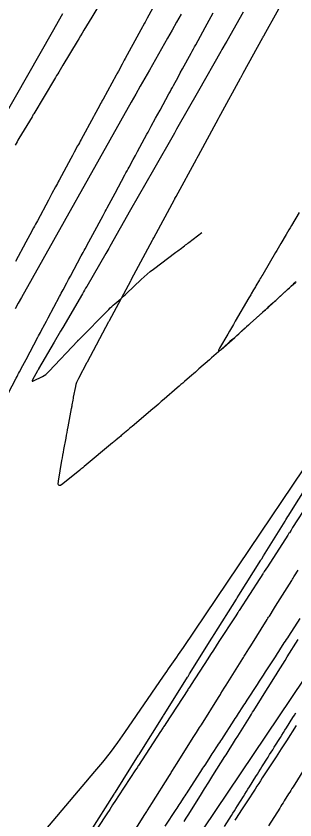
# Model space of a CAD drawing. Extents: x 1005228 to 1008882, y 1883389 to 1885754.
# Drawn here: x 1008654.7 to 1008684.9, y 1885369.6 to 1885456.6 of the extents above; entities that cross this region are included whole.
import ezdxf

# ---------------------------------------------------------------- set-up
doc = ezdxf.new("R2010")
doc.units = 0
for name, color, linetype in [('ATDIMS', 7, 'Continuous'), ('C-ANNO-NOTE', 7, 'Continuous'), ('S_BRIDGE', 7, 'Continuous'), ('TSOBSTACLE', 7, 'Continuous')]:
    doc.layers.add(name, color=color, linetype=linetype)

msp = doc.modelspace()

# ---------------------------------------------------------------- linework, layer by layer
at = {"layer": 'ATDIMS'}
for points in [[(1008663.993, 1885458.256), (1008662.898, 1885456.44), (1008662.052, 1885455.036), (1008661.865, 1885454.726), (1008661.679, 1885454.416), (1008661.492, 1885454.106), (1008661.306, 1885453.796), (1008659.781, 1885451.26), (1008659.323, 1885450.5), (1008659.209, 1885450.31), (1008659.095, 1885450.12), (1008658.98, 1885449.93), (1008658.866, 1885449.74), (1008656.605, 1885445.972), (1008656.56, 1885445.897), (1008656.515, 1885445.821), (1008656.469, 1885445.746), (1008656.424, 1885445.671), (1008655.011, 1885443.309), (1008654.905, 1885443.129), (1008654.801, 1885442.948), (1008654.699, 1885442.766), (1008654.598, 1885442.584)], [(1008672.913, 1885369.385), (1008673.134, 1885369.735), (1008673.354, 1885370.084), (1008674.688, 1885372.201), (1008674.801, 1885372.381), (1008674.914, 1885372.561), (1008675.027, 1885372.741), (1008675.14, 1885372.92), (1008675.593, 1885373.64), (1008675.819, 1885373.999), (1008676.046, 1885374.359), (1008677.341, 1885376.417), (1008677.457, 1885376.602), (1008677.573, 1885376.787), (1008677.689, 1885376.972), (1008677.805, 1885377.156), (1008678.27, 1885377.896), (1008678.502, 1885378.265), (1008678.734, 1885378.635), (1008679.99, 1885380.635), (1008680.109, 1885380.825), (1008680.228, 1885381.015), (1008680.347, 1885381.204), (1008680.467, 1885381.394), (1008680.943, 1885382.154), (1008681.181, 1885382.533), (1008681.419, 1885382.913), (1008682.636, 1885384.855), (1008682.758, 1885385.049), (1008682.88, 1885385.244), (1008683.003, 1885385.439), (1008683.125, 1885385.634), (1008683.614, 1885386.413), (1008683.858, 1885386.802), (1008684.103, 1885387.192), (1008685.284, 1885389.073)], [(1008685.081, 1885379.76), (1008684.008, 1885378.108), (1008683.867, 1885377.892), (1008683.727, 1885377.677), (1008683.587, 1885377.461), (1008683.447, 1885377.245), (1008682.885, 1885376.383), (1008682.745, 1885376.168), (1008682.604, 1885375.952), (1008682.464, 1885375.737), (1008682.324, 1885375.521), (1008681.394, 1885374.094), (1008681.198, 1885373.793), (1008681.002, 1885373.492), (1008680.805, 1885373.191), (1008680.609, 1885372.89), (1008679.719, 1885371.527), (1008679.574, 1885371.306), (1008679.429, 1885371.084), (1008679.284, 1885370.862), (1008679.139, 1885370.641), (1008678.56, 1885369.754), (1008678.416, 1885369.532)]]:
    msp.add_lwpolyline(points, dxfattribs=at)
at = {"layer": 'C-ANNO-NOTE'}
for points in [[(1008672.592, 1885456.765), (1008672.103, 1885455.897), (1008671.613, 1885455.03), (1008671.121, 1885454.164), (1008669.151, 1885450.7), (1008668.659, 1885449.833), (1008668.168, 1885448.967), (1008667.677, 1885448.099), (1008667.188, 1885447.232), (1008655.273, 1885426.086), (1008654.932, 1885425.485), (1008654.588, 1885424.885)], [(1008651.008, 1885360.4), (1008663.244, 1885374.775), (1008664.098, 1885375.804), (1008664.924, 1885376.854), (1008665.722, 1885377.925), (1008666.493, 1885379.017), (1008670.677, 1885385.113), (1008670.856, 1885385.373), (1008671.037, 1885385.633), (1008671.217, 1885385.892), (1008671.399, 1885386.15), (1008672.128, 1885387.183), (1008672.309, 1885387.442), (1008672.489, 1885387.701), (1008672.668, 1885387.962), (1008672.845, 1885388.223), (1008693.041, 1885418.151)]]:
    msp.add_lwpolyline(points, dxfattribs=at)
at = {"layer": 'S_BRIDGE'}
for points in [[(1008649.101, 1885438.182), (1008658.649, 1885454.845), (1008659.779, 1885456.826)], [(1008689.967, 1885390.842), (1008673.571, 1885366.509)]]:
    msp.add_lwpolyline(points, dxfattribs=at)
at = {"layer": 'TSOBSTACLE'}
for points in [[(1008670.478, 1885459.178), (1008668.911, 1885456.33), (1008668.835, 1885456.192), (1008668.76, 1885456.054), (1008668.684, 1885455.916), (1008668.608, 1885455.778), (1008668.231, 1885455.088), (1008668.004, 1885454.674), (1008666.516, 1885451.954), (1008666.434, 1885451.805), (1008666.353, 1885451.656), (1008666.272, 1885451.507), (1008666.19, 1885451.358), (1008665.784, 1885450.613), (1008665.621, 1885450.315), (1008665.54, 1885450.166), (1008664.127, 1885447.574), (1008664.039, 1885447.414), (1008663.952, 1885447.254), (1008663.865, 1885447.094), (1008663.778, 1885446.934), (1008663.344, 1885446.135), (1008663.17, 1885445.815), (1008663.083, 1885445.655), (1008661.743, 1885443.19), (1008661.651, 1885443.02), (1008661.558, 1885442.849), (1008661.466, 1885442.678), (1008661.373, 1885442.508), (1008661.004, 1885441.824), (1008660.819, 1885441.483), (1008660.635, 1885441.141), (1008659.37, 1885438.801), (1008659.272, 1885438.62), (1008659.174, 1885438.438), (1008659.076, 1885438.257), (1008658.978, 1885438.075), (1008658.587, 1885437.348), (1008658.392, 1885436.985), (1008658.196, 1885436.621), (1008657.005, 1885434.407), (1008656.901, 1885434.215), (1008656.798, 1885434.023), (1008656.695, 1885433.83), (1008656.591, 1885433.638), (1008656.179, 1885432.868), (1008655.972, 1885432.483), (1008655.766, 1885432.098), (1008654.646, 1885430.01)], [(1008685.056, 1885427.81), (1008684.924, 1885427.689), (1008684.792, 1885427.568), (1008684.66, 1885427.447), (1008684.528, 1885427.327), (1008682.562, 1885425.526), (1008682.276, 1885425.265), (1008681.99, 1885425.005), (1008681.704, 1885424.746), (1008681.416, 1885424.488), (1008680.09, 1885423.297), (1008679.89, 1885423.118), (1008679.69, 1885422.938), (1008679.49, 1885422.758), (1008679.289, 1885422.579), (1008678.489, 1885421.86), (1008678.289, 1885421.68), (1008678.088, 1885421.501), (1008677.887, 1885421.323), (1008677.685, 1885421.145), (1008676.63, 1885420.216), (1008676.387, 1885420.002), (1008676.143, 1885419.788), (1008675.9, 1885419.574), (1008675.657, 1885419.36), (1008674.527, 1885418.365), (1008674.333, 1885418.194), (1008674.138, 1885418.023), (1008673.942, 1885417.853), (1008673.746, 1885417.684), (1008672.962, 1885417.007), (1008672.766, 1885416.837), (1008672.57, 1885416.668), (1008672.374, 1885416.499), (1008672.178, 1885416.33), (1008670.748, 1885415.095), (1008670.444, 1885414.833), (1008670.14, 1885414.572), (1008669.835, 1885414.312), (1008669.529, 1885414.052), (1008667.28, 1885412.147), (1008667.162, 1885412.047), (1008667.043, 1885411.947), (1008666.925, 1885411.846), (1008666.806, 1885411.746), (1008666.283, 1885411.303), (1008666.19, 1885411.224), (1008666.096, 1885411.145), (1008666.002, 1885411.067), (1008665.907, 1885410.988), (1008665.53, 1885410.675), (1008665.436, 1885410.597), (1008665.341, 1885410.518), (1008665.247, 1885410.44), (1008665.153, 1885410.362), (1008662.082, 1885407.81), (1008662.043, 1885407.778), (1008662.004, 1885407.745), (1008661.964, 1885407.713), (1008661.925, 1885407.681), (1008661.727, 1885407.52), (1008661.608, 1885407.423), (1008659.778, 1885405.931), (1008659.508, 1885405.755), (1008659.336, 1885405.745), (1008659.261, 1885405.9), (1008659.282, 1885406.222), (1008659.669, 1885408.44), (1008659.723, 1885408.745), (1008659.777, 1885409.05), (1008659.832, 1885409.355), (1008659.888, 1885409.66), (1008660.113, 1885410.878), (1008660.17, 1885411.183), (1008660.226, 1885411.488), (1008660.282, 1885411.792), (1008660.339, 1885412.097), (1008660.706, 1885414.081), (1008660.725, 1885414.182), (1008660.744, 1885414.284), (1008660.763, 1885414.385), (1008660.783, 1885414.486), (1008660.882, 1885414.992), (1008660.921, 1885415.194), (1008660.941, 1885415.295), (1008661.173, 1885416.479), (1008661.226, 1885416.707), (1008661.296, 1885416.93), (1008661.382, 1885417.146), (1008661.484, 1885417.357), (1008662.41, 1885419.101), (1008662.429, 1885419.136), (1008664.765, 1885423.507), (1008664.784, 1885423.543), (1008664.822, 1885423.614), (1008667.125, 1885427.909), (1008667.157, 1885427.969), (1008667.222, 1885428.088), (1008669.492, 1885432.308), (1008669.526, 1885432.371), (1008669.627, 1885432.558), (1008671.867, 1885436.703), (1008671.896, 1885436.756), (1008671.925, 1885436.81), (1008672.041, 1885437.023), (1008674.252, 1885441.092), (1008674.288, 1885441.157), (1008674.323, 1885441.222), (1008674.465, 1885441.481), (1008676.644, 1885445.478), (1008676.686, 1885445.554), (1008676.727, 1885445.63), (1008676.894, 1885445.936), (1008679.042, 1885449.86), (1008679.066, 1885449.904), (1008679.09, 1885449.948), (1008679.114, 1885449.991), (1008679.138, 1885450.035), (1008679.33, 1885450.386), (1008681.449, 1885454.237), (1008681.476, 1885454.286), (1008681.503, 1885454.336), (1008681.53, 1885454.385), (1008681.558, 1885454.435), (1008681.776, 1885454.829), (1008683.865, 1885458.609)], [(1008653.392, 1885414.889), (1008654.71, 1885417.38), (1008654.799, 1885417.549), (1008654.888, 1885417.717), (1008654.978, 1885417.886), (1008655.067, 1885418.054), (1008655.425, 1885418.728), (1008655.604, 1885419.064), (1008655.782, 1885419.401), (1008657.051, 1885421.791), (1008657.145, 1885421.967), (1008657.239, 1885422.144), (1008657.333, 1885422.32), (1008657.427, 1885422.497), (1008657.804, 1885423.202), (1008657.993, 1885423.555), (1008658.181, 1885423.908), (1008659.404, 1885426.195), (1008659.502, 1885426.38), (1008659.601, 1885426.564), (1008659.7, 1885426.749), (1008659.799, 1885426.933), (1008660.195, 1885427.671), (1008660.392, 1885428.04), (1008660.59, 1885428.409), (1008661.763, 1885430.595), (1008661.866, 1885430.788), (1008661.97, 1885430.981), (1008662.073, 1885431.173), (1008662.177, 1885431.366), (1008662.591, 1885432.136), (1008662.799, 1885432.522), (1008663.006, 1885432.907), (1008664.128, 1885434.992), (1008664.236, 1885435.193), (1008664.344, 1885435.394), (1008664.453, 1885435.595), (1008664.561, 1885435.796), (1008664.995, 1885436.598), (1008665.212, 1885437), (1008665.429, 1885437.401), (1008666.501, 1885439.385), (1008666.614, 1885439.594), (1008666.727, 1885439.803), (1008666.84, 1885440.012), (1008666.954, 1885440.22), (1008667.407, 1885441.055), (1008667.634, 1885441.472), (1008667.861, 1885441.89), (1008668.884, 1885443.772), (1008669.002, 1885443.989), (1008669.12, 1885444.206), (1008669.238, 1885444.422), (1008669.356, 1885444.639), (1008669.829, 1885445.506), (1008670.066, 1885445.94), (1008670.302, 1885446.374), (1008671.274, 1885448.155), (1008671.396, 1885448.38), (1008671.519, 1885448.605), (1008671.642, 1885448.83), (1008671.765, 1885449.055), (1008672.258, 1885449.955), (1008672.504, 1885450.405), (1008672.75, 1885450.855), (1008673.669, 1885452.534), (1008673.797, 1885452.768), (1008673.925, 1885453.001), (1008674.053, 1885453.234), (1008674.181, 1885453.467), (1008674.694, 1885454.399), (1008674.95, 1885454.865), (1008675.206, 1885455.331), (1008676.074, 1885456.909)], [(1008679.327, 1885456.989), (1008677.543, 1885453.857), (1008677.366, 1885453.548), (1008677.119, 1885453.114), (1008677.014, 1885452.93), (1008676.909, 1885452.746), (1008674.464, 1885448.458), (1008672.099, 1885444.31), (1008672.02, 1885444.171), (1008671.861, 1885443.893), (1008669.593, 1885439.915), (1008667.12, 1885435.576), (1008664.86, 1885431.613), (1008664.751, 1885431.422), (1008664.641, 1885431.231), (1008664.531, 1885431.041), (1008664.421, 1885430.851), (1008662.355, 1885427.306), (1008662.24, 1885427.108), (1008662.124, 1885426.91), (1008662.009, 1885426.712), (1008661.893, 1885426.515), (1008659.757, 1885422.857), (1008659.525, 1885422.46), (1008658.829, 1885421.268), (1008657.14, 1885418.376), (1008657.111, 1885418.325), (1008657.081, 1885418.273), (1008657.052, 1885418.221), (1008657.023, 1885418.169), (1008656.484, 1885417.178), (1008656.445, 1885417.086), (1008656.45, 1885417.038), (1008656.498, 1885417.031), (1008656.591, 1885417.068), (1008657.546, 1885417.551), (1008657.738, 1885417.658), (1008657.918, 1885417.781), (1008658.086, 1885417.919), (1008658.243, 1885418.073), (1008661.377, 1885421.416), (1008661.395, 1885421.434), (1008661.432, 1885421.473), (1008661.439, 1885421.48), (1008661.45, 1885421.49), (1008661.454, 1885421.494), (1008664.761, 1885424.818), (1008664.913, 1885424.969), (1008665.069, 1885425.116), (1008665.227, 1885425.26), (1008665.388, 1885425.402), (1008666.039, 1885425.96), (1008666.201, 1885426.101), (1008666.361, 1885426.243), (1008666.519, 1885426.388), (1008666.675, 1885426.535), (1008668.262, 1885428.042), (1008668.583, 1885428.338), (1008668.911, 1885428.624), (1008669.248, 1885428.901), (1008669.592, 1885429.168), (1008672.013, 1885430.991), (1008672.131, 1885431.08), (1008672.25, 1885431.169), (1008672.368, 1885431.257), (1008672.487, 1885431.346), (1008672.963, 1885431.7), (1008673.081, 1885431.789), (1008673.2, 1885431.877), (1008673.318, 1885431.967), (1008673.437, 1885432.056), (1008674.845, 1885433.123)], [(1008685.386, 1885435.309), (1008684.558, 1885433.901), (1008684.413, 1885433.656), (1008684.269, 1885433.41), (1008684.124, 1885433.165), (1008683.979, 1885432.92), (1008683.399, 1885431.938), (1008683.255, 1885431.693), (1008683.11, 1885431.448), (1008682.965, 1885431.202), (1008682.821, 1885430.956), (1008681.432, 1885428.589), (1008681.347, 1885428.444), (1008681.262, 1885428.298), (1008681.176, 1885428.153), (1008681.091, 1885428.008), (1008680.705, 1885427.351), (1008680.642, 1885427.243), (1008680.578, 1885427.136), (1008680.515, 1885427.028), (1008680.452, 1885426.921), (1008680.2, 1885426.49), (1008680.137, 1885426.382), (1008680.074, 1885426.275), (1008680.01, 1885426.167), (1008679.947, 1885426.059), (1008678.46, 1885423.523), (1008678.255, 1885423.173), (1008678.049, 1885422.823), (1008677.844, 1885422.472), (1008677.639, 1885422.122), (1008676.763, 1885420.626), (1008676.641, 1885420.39), (1008676.628, 1885420.288), (1008676.726, 1885420.32), (1008676.934, 1885420.485), (1008678.396, 1885421.778), (1008678.51, 1885421.879), (1008678.624, 1885421.98), (1008678.853, 1885422.182), (1008678.91, 1885422.232), (1008678.966, 1885422.283), (1008679.023, 1885422.334), (1008679.08, 1885422.385), (1008681.448, 1885424.521), (1008681.589, 1885424.648), (1008681.73, 1885424.775), (1008681.871, 1885424.902), (1008682.012, 1885425.03), (1008682.577, 1885425.538), (1008682.718, 1885425.666), (1008682.858, 1885425.793), (1008682.999, 1885425.921), (1008683.139, 1885426.05), (1008684.128, 1885426.959), (1008684.339, 1885427.154), (1008684.551, 1885427.348), (1008684.762, 1885427.543), (1008684.974, 1885427.737)], [(1008662.779, 1885368.296), (1008665.315, 1885372.323), (1008665.365, 1885372.402), (1008665.464, 1885372.56), (1008667.974, 1885376.544), (1008668.032, 1885376.637), (1008668.149, 1885376.823), (1008670.63, 1885380.766), (1008670.681, 1885380.846), (1008670.832, 1885381.087), (1008673.283, 1885384.99), (1008673.34, 1885385.08), (1008673.511, 1885385.353), (1008675.932, 1885389.215), (1008675.996, 1885389.316), (1008676.186, 1885389.62), (1008678.584, 1885393.44), (1008678.63, 1885393.514), (1008678.677, 1885393.588), (1008678.863, 1885393.886), (1008681.232, 1885397.666), (1008681.282, 1885397.748), (1008681.333, 1885397.829), (1008681.536, 1885398.153), (1008683.876, 1885401.895), (1008683.958, 1885402.027), (1008684.178, 1885402.379), (1008684.205, 1885402.423), (1008686.518, 1885406.125)], [(1008686.367, 1885403.81), (1008684.683, 1885401.196), (1008684.505, 1885400.92), (1008684.327, 1885400.644), (1008684.283, 1885400.575), (1008684.238, 1885400.506), (1008684.194, 1885400.437), (1008684.149, 1885400.368), (1008681.941, 1885396.95), (1008681.775, 1885396.693), (1008681.608, 1885396.434), (1008681.567, 1885396.371), (1008681.527, 1885396.308), (1008681.486, 1885396.245), (1008681.445, 1885396.182), (1008681.2, 1885395.804), (1008681.119, 1885395.679), (1008678.885, 1885392.229), (1008678.847, 1885392.171), (1008678.81, 1885392.113), (1008678.772, 1885392.055), (1008678.734, 1885391.997), (1008678.508, 1885391.649), (1008678.433, 1885391.533), (1008676.693, 1885388.853), (1008676.39, 1885388.387), (1008676.088, 1885387.921), (1008675.785, 1885387.455), (1008675.483, 1885386.989), (1008673.683, 1885384.218), (1008673.556, 1885384.022), (1008673.429, 1885383.827), (1008673.365, 1885383.729), (1008673.302, 1885383.631), (1008670.921, 1885379.975), (1008670.807, 1885379.801), (1008670.693, 1885379.625), (1008670.637, 1885379.54), (1008670.582, 1885379.454), (1008670.387, 1885379.156), (1008670.359, 1885379.114), (1008667.952, 1885375.428), (1008667.904, 1885375.353), (1008667.855, 1885375.279), (1008667.685, 1885375.019), (1008667.661, 1885374.982), (1008665.802, 1885372.141), (1008665.484, 1885371.655), (1008665.167, 1885371.169), (1008664.849, 1885370.683), (1008664.531, 1885370.197), (1008662.601, 1885367.25)], [(1008666.721, 1885367.053), (1008668.674, 1885370.155), (1008668.735, 1885370.252), (1008668.796, 1885370.349), (1008668.857, 1885370.447), (1008668.919, 1885370.544), (1008669.225, 1885371.03), (1008669.409, 1885371.322), (1008671.331, 1885374.372), (1008671.395, 1885374.474), (1008671.459, 1885374.575), (1008671.522, 1885374.677), (1008671.586, 1885374.779), (1008671.906, 1885375.286), (1008672.097, 1885375.591), (1008673.985, 1885378.591), (1008674.052, 1885378.697), (1008674.118, 1885378.803), (1008674.185, 1885378.909), (1008674.251, 1885379.015), (1008674.584, 1885379.544), (1008674.783, 1885379.861), (1008676.636, 1885382.812), (1008676.706, 1885382.922), (1008676.775, 1885383.032), (1008676.844, 1885383.142), (1008676.913, 1885383.252), (1008677.258, 1885383.803), (1008677.465, 1885384.133), (1008679.284, 1885387.035), (1008679.356, 1885387.149), (1008679.428, 1885387.264), (1008679.499, 1885387.378), (1008679.571, 1885387.492), (1008679.929, 1885388.063), (1008680.145, 1885388.406), (1008681.934, 1885391.257), (1008682.008, 1885391.375), (1008682.082, 1885391.493), (1008682.157, 1885391.612), (1008682.231, 1885391.73), (1008682.602, 1885392.323), (1008682.825, 1885392.678), (1008684.58, 1885395.48), (1008684.657, 1885395.603), (1008684.733, 1885395.725), (1008684.81, 1885395.848), (1008684.887, 1885395.971), (1008685.271, 1885396.584)], [(1008685.456, 1885391.349), (1008684.231, 1885389.458), (1008684.11, 1885389.27), (1008683.988, 1885389.083), (1008683.866, 1885388.895), (1008683.744, 1885388.707), (1008683.257, 1885387.957), (1008683.135, 1885387.77), (1008683.014, 1885387.582), (1008682.892, 1885387.394), (1008682.77, 1885387.207), (1008681.704, 1885385.565), (1008681.486, 1885385.229), (1008681.268, 1885384.892), (1008681.049, 1885384.556), (1008680.831, 1885384.22), (1008679.722, 1885382.512), (1008679.604, 1885382.331), (1008679.487, 1885382.15), (1008679.369, 1885381.969), (1008679.252, 1885381.788), (1008678.781, 1885381.065), (1008678.664, 1885380.884), (1008678.546, 1885380.703), (1008678.429, 1885380.522), (1008678.311, 1885380.341), (1008676.963, 1885378.271), (1008676.848, 1885378.095), (1008676.734, 1885377.92), (1008676.62, 1885377.744), (1008676.505, 1885377.569), (1008676.044, 1885376.86), (1008675.931, 1885376.688), (1008675.819, 1885376.516), (1008675.707, 1885376.344), (1008675.595, 1885376.172), (1008675.146, 1885375.485), (1008675.034, 1885375.313), (1008674.922, 1885375.141), (1008674.81, 1885374.97), (1008674.698, 1885374.798), (1008673.304, 1885372.665), (1008673.196, 1885372.498), (1008673.087, 1885372.332), (1008672.978, 1885372.166), (1008672.87, 1885371.999), (1008672.435, 1885371.334), (1008672.326, 1885371.168), (1008672.217, 1885371.002), (1008672.108, 1885370.835), (1008672, 1885370.669), (1008670.818, 1885368.863)], [(1008677.299, 1885368.846), (1008678.045, 1885370.03), (1008678.207, 1885370.288), (1008678.37, 1885370.546), (1008678.532, 1885370.804), (1008678.695, 1885371.062), (1008679.344, 1885372.095), (1008679.507, 1885372.353), (1008679.669, 1885372.611), (1008679.831, 1885372.869), (1008679.994, 1885373.127), (1008680.696, 1885374.243), (1008680.862, 1885374.507), (1008681.028, 1885374.771), (1008681.194, 1885375.034), (1008681.359, 1885375.298), (1008682.022, 1885376.354), (1008682.188, 1885376.618), (1008682.354, 1885376.881), (1008682.519, 1885377.145), (1008682.685, 1885377.409), (1008683.35, 1885378.468), (1008683.516, 1885378.732), (1008683.682, 1885378.997), (1008683.848, 1885379.261), (1008684.014, 1885379.526), (1008684.71, 1885380.636), (1008684.873, 1885380.895), (1008685.035, 1885381.154)], [(1008685.973, 1885375.127), (1008684.723, 1885373.137), (1008684.603, 1885372.946), (1008684.482, 1885372.754), (1008684.362, 1885372.563), (1008684.242, 1885372.371), (1008683.76, 1885371.605), (1008683.639, 1885371.414), (1008683.519, 1885371.222), (1008683.398, 1885371.031), (1008683.278, 1885370.839), (1008682.074, 1885368.927)]]:
    msp.add_lwpolyline(points, dxfattribs=at)

doc.saveas('drawing.dxf')
